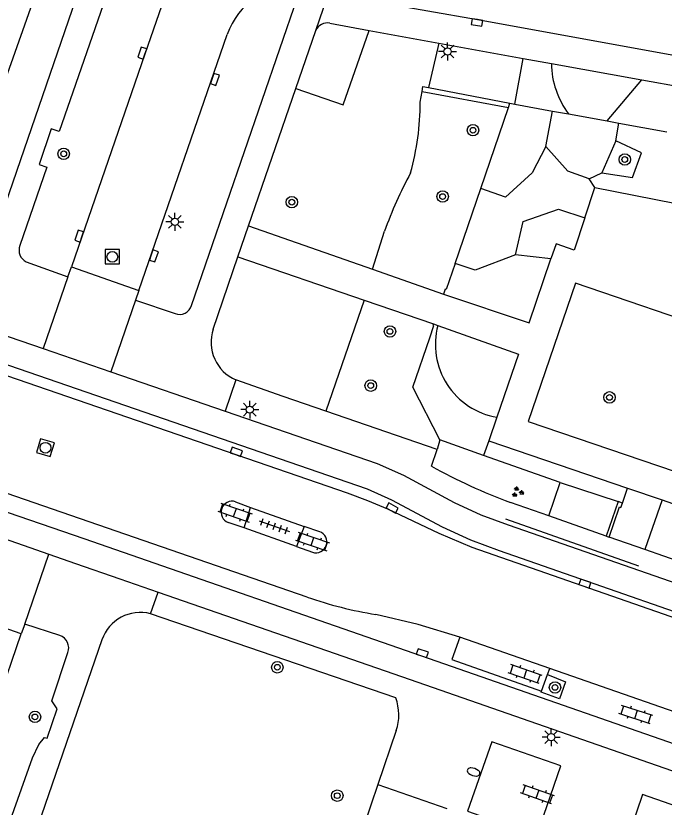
# Model space of a CAD drawing. Extents: x 131000 to 133014, y 396499 to 399001.
# Drawn here: x 131549.3 to 131594.4, y 398097.4 to 398152.5 of the extents above; entities that cross this region are included whole.
import ezdxf

# ---------------------------------------------------------------- set-up
doc = ezdxf.new("R2010")
doc.units = 0
for name, color, linetype in [('gg-afsc-hekwerk', 7, 'Continuous'), ('gg-afsc-muur', 7, 'Continuous'), ('gg-knt-verharding', 7, 'Continuous'), ('gg-knt-verharding nz', 7, 'Continuous'), ('gt-grn-groengrens', 7, 'Continuous'), ('gt-grn-weggrens', 7, 'Continuous'), ('gt-symb-boom', 7, 'Continuous'), ('gt-symb-brandkraan', 7, 'Continuous'), ('gt-symb-groenvak', 7, 'Continuous'), ('gt-symb-klinker verharding', 7, 'Continuous'), ('gt-symb-kolk', 7, 'Continuous'), ('gt-symb-lichtmast', 7, 'Continuous'), ('gt-symb-rioolschacht', 7, 'Continuous'), ('gt-symb-tegel verharding', 7, 'Continuous')]:
    doc.layers.add(name, color=color, linetype=linetype)

# ---------------------------------------------------------------- blocks, each defined once
blk = doc.blocks.new('gt0-KOLK')
at = {"layer": 'gt-symb-kolk'}
blk.add_lwpolyline([(0, 0), (0.375, 0), (0.375, 0.4), (-0.375, 0.4), (-0.375, 0), (0, 0)], dxfattribs=at)
blk = doc.blocks.new('gt0-BOOM')
at = {"layer": 'gt-symb-boom'}
for radius in [0.4, 0.2]:
    blk.add_circle((0, 0), radius, dxfattribs=at)
blk = doc.blocks.new('gt0-LMAST')
at = {"layer": 'gt-symb-lichtmast'}
for p, q in [((-0.005, 0.246), (-0.005, 0.621)), ((-0.182, 0.173), (-0.447, 0.438)), ((0.172, 0.173), (0.437, 0.438)), ((-0.255, -0.004), (-0.63, -0.004)), ((-0.182, -0.181), (-0.447, -0.446)), ((-0.005, -0.254), (-0.005, -0.629)), ((0.437, -0.446), (0.172, -0.181)), ((0.245, -0.004), (0.62, -0.004))]:
    blk.add_line(p, q, dxfattribs=at)
blk.add_circle((-0.005, -0.004), 0.25, dxfattribs=at)
blk = doc.blocks.new('gt0-RS')
at = {"layer": 'gt-symb-rioolschacht'}
blk.add_lwpolyline([(-0.5, -0.5), (0.5, -0.5), (0.5, 0.5), (-0.5, 0.5)], close=True, dxfattribs=at)
blk.add_circle((0, 0), 0.375, dxfattribs=at)
blk = doc.blocks.new('gt0-GRVAK')
at = {"layer": 'gt-symb-groenvak'}
for p, q in [((-0.11, 0.189), (-0.228, 0.24)), ((-0.182, 0.153), (0.088, 0.153)), ((-0.091, 0.211), (-0.156, 0.322)), ((-0.047, 0.214), (-0.047, 0.393)), ((-0.004, 0.211), (0.061, 0.322)), ((0.015, 0.189), (0.133, 0.24)), ((0.262, -0.052), (0.197, 0.059)), ((0.305, -0.049), (0.305, 0.13)), ((0.349, -0.052), (0.414, 0.059)), ((-0.245, -0.228), (-0.363, -0.177)), ((-0.318, -0.264), (-0.047, -0.264)), ((-0.226, -0.206), (-0.291, -0.095)), ((-0.183, -0.203), (-0.183, -0.024)), ((-0.139, -0.206), (-0.074, -0.095)), ((-0.12, -0.228), (-0.002, -0.177)), ((0.243, -0.074), (0.125, -0.023)), ((0.17, -0.11), (0.441, -0.11)), ((0.368, -0.074), (0.486, -0.023))]:
    blk.add_line(p, q, dxfattribs=at)
blk = doc.blocks.new('gt0-TEG1')
at = {"layer": 'gt-symb-tegel verharding'}
for p, q in [((-1.125, 0), (1.125, 0)), ((-0.9, -0.25), (-0.9, 0.25)), ((-0.45, -0.25), (-0.45, 0.25)), ((0, -0.25), (0, 0.25)), ((0.45, -0.25), (0.45, 0.25)), ((0.9, -0.25), (0.9, 0.25))]:
    blk.add_line(p, q, dxfattribs=at)
blk = doc.blocks.new('gt0-KL1')
at = {"layer": 'gt-symb-klinker verharding'}
for p, q in [((-1.15, 0.3), (1.15, 0.3)), ((-1, -0.3), (-1, 0.3)), ((-0.5, 0.3), (-0.5, 0.45)), ((0, -0.3), (0, 0.3)), ((0.5, 0.3), (0.5, 0.45)), ((1, -0.3), (1, 0.3)), ((-1.15, -0.3), (1.15, -0.3)), ((-0.5, -0.45), (-0.5, -0.3)), ((0.5, -0.45), (0.5, -0.3))]:
    blk.add_line(p, q, dxfattribs=at)
blk = doc.blocks.new('gt0-BR')
at = {"layer": 'gt-symb-brandkraan'}
for centre, radius, start, end in [((-0.244, 0), 0.206, 107.5669, 252.4331), ((0.599, -2.664), 3, 106.892, 107.5669), ((0, -0.691), 0.938, 73.108, 106.892), ((-0.599, -2.664), 3, 72.4331, 73.108), ((0.244, 0), 0.206, 287.567, 72.4331), ((0.599, 2.664), 3, 252.4331, 253.108), ((0, 0.691), 0.938, 253.108, 286.8921), ((-0.599, 2.664), 3, 286.8921, 287.567)]:
    blk.add_arc(centre, radius, start, end, dxfattribs=at)

msp = doc.modelspace()

# ---------------------------------------------------------------- linework, layer by layer
at = {"layer": 'gg-afsc-hekwerk'}
msp.add_line((131583.368, 398117.468), (131592.633, 398114.195), dxfattribs=at)
at = {"layer": 'gg-afsc-muur'}
for p, q in [((131578.015, 398147.508), (131583.67, 398146.406)), ((131577.561, 398147.226), (131583.572, 398146.119)), ((131583.572, 398146.119), (131583.67, 398146.406)), ((131583.67, 398146.406), (131584.019, 398146.343)), ((131584.019, 398146.343), (131586.638, 398145.868)), ((131581.647, 398140.474), (131583.572, 398146.119)), ((131586.638, 398145.868), (131587.764, 398145.664)), ((131587.764, 398145.664), (131590.454, 398145.177)), ((131590.454, 398145.177), (131591.268, 398145.029)), ((131591.268, 398145.029), (131594.606, 398144.424)), ((131579.869, 398135.26), (131581.647, 398140.474)), ((131576.927, 398126.632), (131578.102, 398130.078)), ((131578.806, 398122.981), (131576.927, 398126.632)), ((131581.85, 398121.896), (131578.806, 398122.981)), ((131587.183, 398119.996), (131581.85, 398121.896)), ((131591.204, 398118.68), (131590.384, 398116.27)), ((131590.58, 398116.196), (131591.281, 398118.252)), ((131591.507, 398118.576), (131591.204, 398118.68)), ((131590.384, 398116.27), (131590.58, 398116.196)), ((131593.06, 398115.331), (131590.58, 398116.196)), ((131596.033, 398114.294), (131593.06, 398115.331))]:
    msp.add_line(p, q, dxfattribs=at)
for points in [[(131577.561, 398147.226), (131577.613, 398147.586), (131578.015, 398147.508)], [(131579.869, 398135.26), (131579.246, 398133.433), (131579.172, 398133.463), (131579.058, 398133.129)], [(131578.102, 398130.078), (131578.393, 398130.932), (131578.326, 398130.955), (131578.359, 398131.051)], [(131591.281, 398118.252), (131591.3, 398118.309), (131591.404, 398118.273), (131591.507, 398118.576)]]:
    msp.add_lwpolyline(points, dxfattribs=at)
at = {"layer": 'gg-knt-verharding'}
for p, q in [((131561.523, 398132.331), (131569.118, 398154.424)), ((131573.887, 398151.485), (131578.725, 398150.592)), ((131557.856, 398133.383), (131564.012, 398151.192)), ((131578.725, 398150.592), (131584.596, 398149.531)), ((131584.596, 398149.531), (131586.565, 398149.175)), ((131586.565, 398149.175), (131592.852, 398148.039)), ((131592.852, 398148.039), (131596.465, 398147.386)), ((131565.492, 398137.881), (131568.773, 398147.433)), ((131588.884, 398138.436), (131589.581, 398140.536)), ((131589.581, 398140.536), (131595.124, 398139.451)), ((131564.738, 398135.725), (131565.492, 398137.881)), ((131565.492, 398137.881), (131574.126, 398134.856)), ((131550.024, 398135.365), (131552.924, 398134.329)), ((131563.034, 398130.681), (131564.738, 398135.725)), ((131564.738, 398135.725), (131573.547, 398132.702)), ((131552.924, 398134.329), (131553.174, 398135.013)), ((131553.174, 398135.013), (131557.856, 398133.383)), ((131574.126, 398134.856), (131579.058, 398133.129)), ((131557.856, 398133.383), (131557.627, 398132.692)), ((131557.627, 398132.692), (131560.377, 398131.771)), ((131573.547, 398132.702), (131578.359, 398131.051)), ((131542.39, 398132.369), (131551.201, 398129.332)), ((131578.359, 398131.051), (131578.668, 398130.941)), ((131551.201, 398129.332), (131555.909, 398127.709)), ((131555.909, 398127.709), (131563.864, 398124.967)), ((131567.896, 398126.003), (131564.614, 398127.142)), ((131570.872, 398124.973), (131567.896, 398126.003)), ((131578.621, 398122.291), (131570.872, 398124.973)), ((131582.772, 398124.556), (131582.211, 398122.907)), ((131582.211, 398122.907), (131591.86, 398119.61)), ((131578.225, 398121.14), (131578.621, 398122.291)), ((131554.398, 398117.259), (131542.868, 398121.239)), ((131542.505, 398120.093), (131554.018, 398116.095)), ((131586.382, 398117.677), (131587.183, 398119.996)), ((131591.86, 398119.61), (131594.267, 398118.788)), ((131594.267, 398118.788), (131597.237, 398117.773)), ((131564.589, 398118.66), (131565.63, 398118.27)), ((131565.18, 398116.84), (131565.63, 398118.27)), ((131565.63, 398118.27), (131569.35, 398116.95)), ((131586.382, 398117.677), (131583.713, 398118.615)), ((131590.384, 398116.27), (131586.382, 398117.677)), ((131569.568, 398112.022), (131554.398, 398117.259)), ((131565.18, 398116.84), (131564.07, 398117.21)), ((131546.841, 398116.665), (131551.592, 398115.016)), ((131568.82, 398115.55), (131565.18, 398116.84)), ((131569.35, 398116.95), (131568.82, 398115.55)), ((131570.44, 398116.58), (131569.35, 398116.95)), ((131568.82, 398115.55), (131569.94, 398115.151)), ((131551.592, 398115.016), (131553.456, 398114.369)), ((131553.456, 398114.369), (131556.527, 398113.303)), ((131556.527, 398113.303), (131559.195, 398112.377)), ((131549.667, 398109.476), (131544.952, 398111.099)), ((131575.733, 398105.007), (131558.671, 398110.868)), ((131549.917, 398110.151), (131549.667, 398109.476)), ((131552.359, 398109.355), (131549.917, 398110.151)), ((131545.6, 398097.644), (131549.667, 398109.476)), ((131555.287, 398109.04), (131547.117, 398085.339)), ((131586.453, 398107.062), (131580.201, 398109.232)), ((131585.886, 398105.475), (131586.298, 398106.627)), ((131586.298, 398106.627), (131586.453, 398107.062)), ((131599.316, 398102.565), (131586.453, 398107.062)), ((131575.764, 398102.729), (131574.481, 398098.976)), ((131574.481, 398098.976), (131567.659, 398079.019))]:
    msp.add_line(p, q, dxfattribs=at)
for points in [[(131561.184, 398176.137), (131560.969, 398175.515), (131547.497, 398136.39)], [(131565.718, 398171.327), (131562.028, 398172.601), (131561.755, 398171.847), (131561.196, 398172.024), (131560.304, 398169.48), (131560.873, 398169.261), (131556.913, 398157.805), (131556.346, 398158), (131555.371, 398155.193), (131555.956, 398154.963), (131552.312, 398144.452), (131551.745, 398144.641), (131550.914, 398142.152), (131551.461, 398141.961), (131549.577, 398136.503)], [(131565.718, 398171.327), (131558.277, 398149.836), (131553.174, 398135.013)], [(131571.056, 398154.079), (131581.417, 398152.234), (131607.838, 398147.438)], [(131568.773, 398147.433), (131572.072, 398146.308), (131573.887, 398151.485)], [(131588.884, 398138.436), (131588.139, 398136.193), (131586.886, 398136.613), (131586.532, 398135.575)], [(131579.058, 398133.129), (131585.012, 398131.112), (131586.532, 398135.575)], [(131588.232, 398133.886), (131584.947, 398124.252), (131605.331, 398117.308), (131608.615, 398126.931), (131588.232, 398133.886)], [(131578.668, 398130.941), (131584.268, 398128.949), (131582.772, 398124.556)], [(131545.182, 398128.645), (131572.363, 398119.285), (131573.771, 398118.756), (131575.16, 398118.178), (131578.731, 398116.467), (131581.037, 398115.512), (131611.254, 398104.969), (131615.034, 398103.721), (131622.184, 398101.493), (131627.871, 398099.563), (131644.604, 398093.676), (131655.981, 398089.755)], [(131563.864, 398124.967), (131574.434, 398121.323), (131576.271, 398120.507), (131579.809, 398118.61), (131581.656, 398117.762), (131583.564, 398117.062), (131603.367, 398110.159), (131612.835, 398107.173)], [(131554.018, 398116.095), (131577.516, 398107.933), (131660.537, 398079.019)], [(131559.195, 398112.377), (131576.729, 398106.29), (131659.954, 398077.306)], [(131580.201, 398109.232), (131577.302, 398110.112), (131574.355, 398110.815)], [(131580.201, 398109.232), (131579.647, 398107.675), (131585.886, 398105.475)], [(131545.6, 398097.644), (131548.927, 398096.508), (131550.463, 398100.831), (131550.904, 398101.765), (131551.298, 398102.256), (131551.476, 398102.195), (131552.169, 398104.247), (131551.807, 398104.809), (131552.919, 398108.16)], [(131586.298, 398106.627), (131587.54, 398106.13), (131587.123, 398104.951), (131585.86, 398105.403), (131585.886, 398105.475)], [(131587.229, 398100.269), (131582.409, 398101.948), (131580.725, 398097.114), (131585.545, 398095.435), (131587.229, 398100.269)], [(131597.749, 398096.593), (131592.907, 398098.287), (131591.249, 398093.426), (131596.042, 398091.764), (131597.749, 398096.593)]]:
    msp.add_lwpolyline(points, dxfattribs=at)
for centre, radius, start, end in [((131568.5, 398149.751), 4.714, 82.4659, 162.2002), ((131550.419, 398136.177), 0.903, 158.8129, 244.0764), ((131560.694, 398132.574), 0.864, 248.4408, 343.6447), ((131565.741, 398129.767), 2.857, 161.3498, 246.7673), ((131597.525, 398155.862), 39.726, 240.9325, 249.6537), ((131564.344, 398117.93), 0.77, 71.4715, 249.1408), ((131570.177, 398115.87), 0.757, 251.7297, 69.7009), ((131579, 398139.335), 28.896, 250.9479, 260.7488), ((131557.957, 398108.144), 2.816, 75.3064, 161.4485), ((131552.038, 398108.476), 0.936, 340.2763, 69.9411), ((131572.58, 398103.825), 3.367, 341.0073, 20.552)]:
    msp.add_arc(centre, radius, start, end, dxfattribs=at)
at = {"layer": 'gg-knt-verharding nz'}
for p, q in [((131571.15, 398151.99), (131573.887, 398151.485)), ((131568.773, 398147.433), (131570.163, 398151.48))]:
    msp.add_line(p, q, dxfattribs=at)
msp.add_lwpolyline([(131545.403, 398129.343), (131573.737, 398119.553), (131575.435, 398118.799), (131578.963, 398116.908), (131580.931, 398116.004), (131582.924, 398115.273), (131602.768, 398108.356), (131612.264, 398105.361), (131614.32, 398104.786), (131620.185, 398103.019), (131625.983, 398101.081), (131674.008, 398084.356)], dxfattribs=at)
msp.add_arc((131571.006, 398151.058), 0.943, 81.2484, 153.4039, dxfattribs=at)
at = {"layer": 'gt-grn-groengrens'}
for p, q in [((131545.327, 398139.047), (131558.859, 398176.951)), ((131578.725, 398150.592), (131578.015, 398147.508)), ((131584.019, 398146.343), (131584.596, 398149.531)), ((131590.454, 398145.177), (131592.852, 398148.039)), ((131577.439, 398146.491), (131577.561, 398147.226)), ((131586.187, 398143.391), (131586.638, 398145.868)), ((131591.042, 398143.784), (131591.268, 398145.029)), ((131591.042, 398143.784), (131590.086, 398141.562)), ((131589.202, 398141.155), (131590.086, 398141.562)), ((131589.581, 398140.536), (131589.202, 398141.155)), ((131574.126, 398134.856), (131574.948, 398137.496)), ((131586.532, 398135.575), (131584.071, 398135.848)), ((131573.547, 398132.702), (131570.872, 398124.973)), ((131578.806, 398122.981), (131578.621, 398122.291)), ((131582.211, 398122.907), (131581.85, 398121.896)), ((131587.183, 398119.996), (131591.204, 398118.68)), ((131591.507, 398118.576), (131591.86, 398119.61)), ((131594.267, 398118.788), (131593.06, 398115.331))]:
    msp.add_line(p, q, dxfattribs=at)
for points in [[(131590.086, 398141.562), (131592.217, 398141.241), (131592.828, 398142.967), (131591.042, 398143.784)], [(131586.187, 398143.391), (131585.223, 398141.555), (131583.381, 398139.883), (131581.647, 398140.474)], [(131589.202, 398141.155), (131587.721, 398141.692), (131586.187, 398143.391)], [(131584.071, 398135.848), (131584.606, 398138.177), (131587.055, 398139.043), (131588.884, 398138.436)], [(131584.071, 398135.848), (131581.259, 398134.786), (131579.869, 398135.26)]]:
    msp.add_lwpolyline(points, dxfattribs=at)
for centre, radius, start, end in [((131592.574, 398149.267), 6.01, 180.8753, 216.8346), ((131558.686, 398146.533), 18.753, 344.6376, 359.8716), ((131604.214, 398126.84), 31.146, 151.7862, 159.9939), ((131583.613, 398129.608), 5.122, 164.9152, 260.5471)]:
    msp.add_arc(centre, radius, start, end, dxfattribs=at)
at = {"layer": 'gt-grn-weggrens'}
for p, q in [((131570.163, 398151.48), (131571.056, 398154.079)), ((131552.924, 398134.329), (131551.201, 398129.332)), ((131557.627, 398132.692), (131555.909, 398127.709)), ((131564.614, 398127.142), (131563.864, 398124.967)), ((131549.917, 398110.151), (131551.592, 398115.016)), ((131558.671, 398110.868), (131559.195, 398112.377)), ((131574.481, 398098.976), (131579.28, 398097.31))]:
    msp.add_line(p, q, dxfattribs=at)

# ---------------------------------------------------------------- block references
at = {"layer": 'gt-symb-boom'}
for p in [(131581.109, 398144.533), (131552.625, 398142.888), (131591.672, 398142.494), (131578.997, 398139.914), (131568.504, 398139.526), (131575.332, 398130.524), (131573.992, 398126.75), (131590.609, 398125.93), (131567.492, 398107.139), (131586.817, 398105.737), (131550.626, 398103.683), (131571.665, 398098.2)]:
    msp.add_blockref('gt0-BOOM', p, dxfattribs=at)
at = {"layer": 'gt-symb-brandkraan', "rotation": 161.58316555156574}
msp.add_blockref('gt0-BR', (131581.152, 398099.849), dxfattribs=at)
at = {"layer": 'gt-symb-groenvak'}
msp.add_blockref('gt0-GRVAK', (131584.196, 398119.335), dxfattribs=at)
at = {"layer": 'gt-symb-klinker verharding'}
for p, rotation in [((131564.548, 398117.91), -18.96025108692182), ((131569.942, 398115.893), -18.960251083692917), ((131584.736, 398106.669), 160.96692019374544), ((131592.446, 398103.842), 161.9454475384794), ((131585.589, 398098.293), 160.60447167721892)]:
    msp.add_blockref('gt0-KL1', p, dxfattribs=dict(at, rotation=rotation))
at = {"layer": 'gt-symb-kolk'}
for p, rotation in [((131581.417, 398152.234), 169.90880809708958), ((131558.277, 398149.836), 70.93730319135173), ((131562.961, 398148.132), -109.07296008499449), ((131553.892, 398137.101), 70.99596567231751), ((131558.714, 398135.849), -109.1826531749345), ((131564.574, 398121.953), -19.70395158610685), ((131575.383, 398118.054), -29.076863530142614), ((131588.829, 398112.783), -19.322482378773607), ((131577.516, 398107.933), -19.141373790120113)]:
    msp.add_blockref('gt0-KOLK', p, dxfattribs=dict(at, rotation=rotation))
at = {"layer": 'gt-symb-lichtmast'}
for p in [(131579.346, 398150.017), (131560.37, 398138.156), (131565.578, 398125.081), (131586.557, 398102.276)]:
    msp.add_blockref('gt0-LMAST', p, dxfattribs=at)
at = {"layer": 'gt-symb-rioolschacht'}
msp.add_blockref('gt0-RS', (131556.009, 398135.719), dxfattribs=at)
at = {"layer": 'gt-symb-rioolschacht', "rotation": -16.260204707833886}
msp.add_blockref('gt0-RS', (131551.354, 398122.424), dxfattribs=at)
at = {"layer": 'gt-symb-tegel verharding', "rotation": -19.503573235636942}
msp.add_blockref('gt0-TEG1', (131567.279, 398116.959), dxfattribs=at)

doc.saveas('drawing.dxf')
